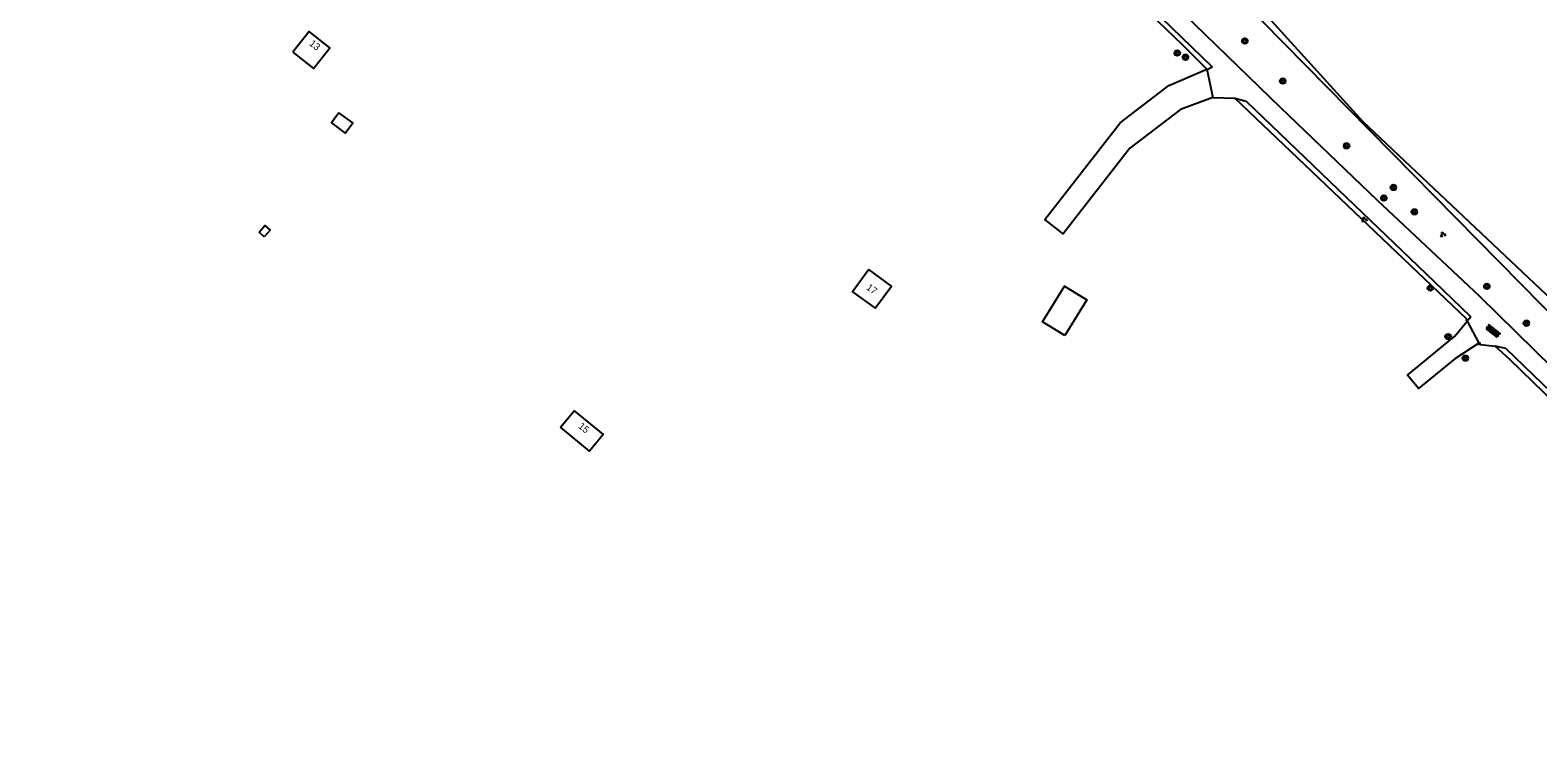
# Model space of a CAD drawing. Extents: x 124000 to 129000, y 395500 to 397503.
# Drawn here: x 128007.5 to 128224.2, y 395952.3 to 396055.4 of the extents above; entities that cross this region are included whole.
import ezdxf

# ---------------------------------------------------------------- set-up
doc = ezdxf.new("R2010")
doc.units = 0
for name, color, linetype in [('gg-afsc-draadraster', 7, 'Continuous'), ('gg-afsc-hekwerk', 7, 'Continuous'), ('gg-afsc-lijn draadraster', 7, 'Continuous'), ('gg-afsc-muur', 7, 'Continuous'), ('gg-anno-huisnummerreeks BGT', 7, 'Continuous'), ('gg-bbg-bijgebouw', 7, 'Continuous'), ('gg-bbg-hoofdgebouw', 7, 'Continuous'), ('gg-bbg-luifel en loopbrug', 7, 'Continuous'), ('gg-knt-bronhoudergrens', 7, 'Continuous'), ('gg-knt-onverhard', 7, 'Continuous'), ('gt-symb-boom', 7, 'Continuous'), ('gt-symb-groenvak', 7, 'Continuous'), ('gt-symb-overige verharding', 7, 'Continuous')]:
    doc.layers.add(name, color=color, linetype=linetype)

# ---------------------------------------------------------------- blocks, each defined once
blk = doc.blocks.new('gt0-BOOM')
at = {"layer": 'gt-symb-boom'}
for radius in [0.4, 0.2]:
    blk.add_circle((0, 0), radius, dxfattribs=at)
blk = doc.blocks.new('gt0-GRVAK')
at = {"layer": 'gt-symb-groenvak'}
for p, q in [((-0.11, 0.19), (-0.23, 0.24)), ((-0.18, 0.15), (0.09, 0.15)), ((-0.09, 0.21), (-0.16, 0.32)), ((-0.05, 0.21), (-0.05, 0.39)), ((0, 0.21), (0.06, 0.32)), ((0.01, 0.19), (0.13, 0.24)), ((0.26, -0.05), (0.2, 0.06)), ((0.3, -0.05), (0.3, 0.13)), ((0.35, -0.05), (0.41, 0.06)), ((-0.25, -0.23), (-0.36, -0.18)), ((-0.32, -0.26), (-0.05, -0.26)), ((-0.23, -0.21), (-0.29, -0.09)), ((-0.18, -0.2), (-0.18, -0.02)), ((-0.14, -0.21), (-0.07, -0.09)), ((-0.12, -0.23), (0, -0.18)), ((0.24, -0.07), (0.12, -0.02)), ((0.17, -0.11), (0.44, -0.11)), ((0.37, -0.07), (0.49, -0.02))]:
    blk.add_line(p, q, dxfattribs=at)
blk = doc.blocks.new('gt0-OVH')
at = {"layer": 'gt-symb-overige verharding'}
for points in [[(-0.97, 0.3), (-0.97, 0.31), (-0.96, 0.32), (-0.97, 0.33), (-0.97, 0.34), (-0.98, 0.35), (-0.99, 0.35), (-1, 0.36), (-1.01, 0.35), (-1.02, 0.35), (-1.03, 0.34), (-1.03, 0.33), (-1.04, 0.32), (-1.03, 0.31), (-1.03, 0.3), (-1.02, 0.29), (-1.01, 0.29), (-1, 0.28), (-0.99, 0.29), (-0.98, 0.29)], [(-0.87, 0.11), (-0.87, 0.12), (-0.86, 0.13), (-0.87, 0.14), (-0.87, 0.15), (-0.88, 0.16), (-0.89, 0.16), (-0.9, 0.16), (-0.91, 0.16), (-0.92, 0.16), (-0.93, 0.15), (-0.93, 0.14), (-0.94, 0.13), (-0.93, 0.12), (-0.93, 0.11), (-0.92, 0.1), (-0.91, 0.09), (-0.9, 0.09), (-0.89, 0.09), (-0.88, 0.1)], [(-0.77, 0.3), (-0.77, 0.31), (-0.76, 0.32), (-0.77, 0.33), (-0.77, 0.34), (-0.78, 0.35), (-0.79, 0.35), (-0.8, 0.36), (-0.81, 0.35), (-0.82, 0.35), (-0.83, 0.34), (-0.83, 0.33), (-0.84, 0.32), (-0.83, 0.31), (-0.83, 0.3), (-0.82, 0.29), (-0.81, 0.29), (-0.8, 0.28), (-0.79, 0.29), (-0.78, 0.29)], [(-0.67, 0.11), (-0.67, 0.12), (-0.66, 0.13), (-0.67, 0.14), (-0.67, 0.15), (-0.68, 0.16), (-0.69, 0.16), (-0.7, 0.16), (-0.71, 0.16), (-0.72, 0.16), (-0.73, 0.15), (-0.73, 0.14), (-0.74, 0.13), (-0.73, 0.12), (-0.73, 0.11), (-0.72, 0.1), (-0.71, 0.09), (-0.7, 0.09), (-0.69, 0.09), (-0.68, 0.1)], [(-0.57, 0.3), (-0.57, 0.31), (-0.56, 0.32), (-0.57, 0.33), (-0.57, 0.34), (-0.58, 0.35), (-0.59, 0.35), (-0.6, 0.36), (-0.61, 0.35), (-0.62, 0.35), (-0.63, 0.34), (-0.63, 0.33), (-0.64, 0.32), (-0.63, 0.31), (-0.63, 0.3), (-0.62, 0.29), (-0.61, 0.29), (-0.6, 0.28), (-0.59, 0.29), (-0.58, 0.29)], [(-0.47, 0.11), (-0.47, 0.12), (-0.46, 0.13), (-0.47, 0.14), (-0.47, 0.15), (-0.48, 0.16), (-0.49, 0.16), (-0.5, 0.16), (-0.51, 0.16), (-0.52, 0.16), (-0.53, 0.15), (-0.53, 0.14), (-0.54, 0.13), (-0.53, 0.12), (-0.53, 0.11), (-0.52, 0.1), (-0.51, 0.09), (-0.5, 0.09), (-0.49, 0.09), (-0.48, 0.1)], [(-0.37, 0.3), (-0.37, 0.31), (-0.36, 0.32), (-0.37, 0.33), (-0.37, 0.34), (-0.38, 0.35), (-0.39, 0.35), (-0.4, 0.36), (-0.41, 0.35), (-0.42, 0.35), (-0.43, 0.34), (-0.43, 0.33), (-0.44, 0.32), (-0.43, 0.31), (-0.43, 0.3), (-0.42, 0.29), (-0.41, 0.29), (-0.4, 0.28), (-0.39, 0.29), (-0.38, 0.29)], [(-0.27, 0.11), (-0.27, 0.12), (-0.26, 0.13), (-0.27, 0.14), (-0.27, 0.15), (-0.28, 0.16), (-0.29, 0.16), (-0.3, 0.16), (-0.31, 0.16), (-0.32, 0.16), (-0.33, 0.15), (-0.33, 0.14), (-0.34, 0.13), (-0.33, 0.12), (-0.33, 0.11), (-0.32, 0.1), (-0.31, 0.09), (-0.3, 0.09), (-0.29, 0.09), (-0.28, 0.1)], [(-0.17, 0.3), (-0.17, 0.31), (-0.16, 0.32), (-0.17, 0.33), (-0.17, 0.34), (-0.18, 0.35), (-0.19, 0.35), (-0.2, 0.36), (-0.21, 0.35), (-0.22, 0.35), (-0.23, 0.34), (-0.23, 0.33), (-0.24, 0.32), (-0.23, 0.31), (-0.23, 0.3), (-0.22, 0.29), (-0.21, 0.29), (-0.2, 0.28), (-0.19, 0.29), (-0.18, 0.29)], [(-0.07, 0.11), (-0.07, 0.12), (-0.06, 0.13), (-0.07, 0.14), (-0.07, 0.15), (-0.08, 0.16), (-0.09, 0.16), (-0.1, 0.16), (-0.11, 0.16), (-0.12, 0.16), (-0.13, 0.15), (-0.13, 0.14), (-0.14, 0.13), (-0.13, 0.12), (-0.13, 0.11), (-0.12, 0.1), (-0.11, 0.09), (-0.1, 0.09), (-0.09, 0.09), (-0.08, 0.1)], [(0.03, 0.3), (0.03, 0.31), (0.04, 0.32), (0.03, 0.33), (0.03, 0.34), (0.02, 0.35), (0.01, 0.35), (0, 0.36), (-0.01, 0.35), (-0.02, 0.35), (-0.03, 0.34), (-0.03, 0.33), (-0.04, 0.32), (-0.03, 0.31), (-0.03, 0.3), (-0.02, 0.29), (-0.01, 0.29), (0, 0.28), (0.01, 0.29), (0.02, 0.29)], [(0.13, 0.11), (0.13, 0.12), (0.14, 0.13), (0.13, 0.14), (0.13, 0.15), (0.12, 0.16), (0.11, 0.16), (0.1, 0.16), (0.09, 0.16), (0.08, 0.16), (0.07, 0.15), (0.07, 0.14), (0.06, 0.13), (0.07, 0.12), (0.07, 0.11), (0.08, 0.1), (0.09, 0.09), (0.1, 0.09), (0.11, 0.09), (0.12, 0.1)], [(0.23, 0.3), (0.23, 0.31), (0.24, 0.32), (0.23, 0.33), (0.23, 0.34), (0.22, 0.35), (0.21, 0.35), (0.2, 0.36), (0.19, 0.35), (0.18, 0.35), (0.17, 0.34), (0.17, 0.33), (0.16, 0.32), (0.17, 0.31), (0.17, 0.3), (0.18, 0.29), (0.19, 0.29), (0.2, 0.28), (0.21, 0.29), (0.22, 0.29)], [(0.33, 0.11), (0.33, 0.12), (0.34, 0.13), (0.33, 0.14), (0.33, 0.15), (0.32, 0.16), (0.31, 0.16), (0.3, 0.16), (0.29, 0.16), (0.28, 0.16), (0.27, 0.15), (0.27, 0.14), (0.26, 0.13), (0.27, 0.12), (0.27, 0.11), (0.28, 0.1), (0.29, 0.09), (0.3, 0.09), (0.31, 0.09), (0.32, 0.1)], [(0.43, 0.3), (0.43, 0.31), (0.44, 0.32), (0.43, 0.33), (0.43, 0.34), (0.42, 0.35), (0.41, 0.35), (0.4, 0.36), (0.39, 0.35), (0.38, 0.35), (0.37, 0.34), (0.37, 0.33), (0.36, 0.32), (0.37, 0.31), (0.37, 0.3), (0.38, 0.29), (0.39, 0.29), (0.4, 0.28), (0.41, 0.29), (0.42, 0.29)], [(0.53, 0.11), (0.53, 0.12), (0.54, 0.13), (0.53, 0.14), (0.53, 0.15), (0.52, 0.16), (0.51, 0.16), (0.5, 0.16), (0.49, 0.16), (0.48, 0.16), (0.47, 0.15), (0.47, 0.14), (0.46, 0.13), (0.47, 0.12), (0.47, 0.11), (0.48, 0.1), (0.49, 0.09), (0.5, 0.09), (0.51, 0.09), (0.52, 0.1)], [(0.63, 0.3), (0.63, 0.31), (0.64, 0.32), (0.63, 0.33), (0.63, 0.34), (0.62, 0.35), (0.61, 0.35), (0.6, 0.36), (0.59, 0.35), (0.58, 0.35), (0.57, 0.34), (0.57, 0.33), (0.56, 0.32), (0.57, 0.31), (0.57, 0.3), (0.58, 0.29), (0.59, 0.29), (0.6, 0.28), (0.61, 0.29), (0.62, 0.29)], [(0.73, 0.11), (0.73, 0.12), (0.74, 0.13), (0.73, 0.14), (0.73, 0.15), (0.72, 0.16), (0.71, 0.16), (0.7, 0.16), (0.69, 0.16), (0.68, 0.16), (0.67, 0.15), (0.67, 0.14), (0.66, 0.13), (0.67, 0.12), (0.67, 0.11), (0.68, 0.1), (0.69, 0.09), (0.7, 0.09), (0.71, 0.09), (0.72, 0.1)], [(0.83, 0.3), (0.83, 0.31), (0.84, 0.32), (0.83, 0.33), (0.83, 0.34), (0.82, 0.35), (0.81, 0.35), (0.8, 0.36), (0.79, 0.35), (0.78, 0.35), (0.77, 0.34), (0.77, 0.33), (0.76, 0.32), (0.77, 0.31), (0.77, 0.3), (0.78, 0.29), (0.79, 0.29), (0.8, 0.28), (0.81, 0.29), (0.82, 0.29)], [(0.93, 0.11), (0.93, 0.12), (0.94, 0.13), (0.93, 0.14), (0.93, 0.15), (0.92, 0.16), (0.91, 0.16), (0.9, 0.16), (0.89, 0.16), (0.88, 0.16), (0.87, 0.15), (0.87, 0.14), (0.86, 0.13), (0.87, 0.12), (0.87, 0.11), (0.88, 0.1), (0.89, 0.09), (0.9, 0.09), (0.91, 0.09), (0.92, 0.1)], [(1.03, 0.3), (1.03, 0.31), (1.04, 0.32), (1.03, 0.33), (1.03, 0.34), (1.02, 0.35), (1.01, 0.35), (1, 0.36), (0.99, 0.35), (0.98, 0.35), (0.97, 0.34), (0.97, 0.33), (0.96, 0.32), (0.97, 0.31), (0.97, 0.3), (0.98, 0.29), (0.99, 0.29), (1, 0.28), (1.01, 0.29), (1.02, 0.29)], [(-0.97, -0.14), (-0.97, -0.13), (-0.96, -0.12), (-0.97, -0.11), (-0.97, -0.1), (-0.98, -0.09), (-0.99, -0.09), (-1, -0.08), (-1.01, -0.09), (-1.02, -0.09), (-1.03, -0.1), (-1.03, -0.11), (-1.04, -0.12), (-1.03, -0.13), (-1.03, -0.14), (-1.02, -0.15), (-1.01, -0.15), (-1, -0.16), (-0.99, -0.15), (-0.98, -0.15)], [(-0.87, -0.33), (-0.87, -0.32), (-0.86, -0.31), (-0.87, -0.3), (-0.87, -0.29), (-0.88, -0.28), (-0.89, -0.28), (-0.9, -0.28), (-0.91, -0.28), (-0.92, -0.28), (-0.93, -0.29), (-0.93, -0.3), (-0.94, -0.31), (-0.93, -0.32), (-0.93, -0.33), (-0.92, -0.34), (-0.91, -0.35), (-0.9, -0.35), (-0.89, -0.35), (-0.88, -0.34)], [(-0.77, -0.14), (-0.77, -0.13), (-0.76, -0.12), (-0.77, -0.11), (-0.77, -0.1), (-0.78, -0.09), (-0.79, -0.09), (-0.8, -0.08), (-0.81, -0.09), (-0.82, -0.09), (-0.83, -0.1), (-0.83, -0.11), (-0.84, -0.12), (-0.83, -0.13), (-0.83, -0.14), (-0.82, -0.15), (-0.81, -0.15), (-0.8, -0.16), (-0.79, -0.15), (-0.78, -0.15)], [(-0.67, -0.33), (-0.67, -0.32), (-0.66, -0.31), (-0.67, -0.3), (-0.67, -0.29), (-0.68, -0.28), (-0.69, -0.28), (-0.7, -0.28), (-0.71, -0.28), (-0.72, -0.28), (-0.73, -0.29), (-0.73, -0.3), (-0.74, -0.31), (-0.73, -0.32), (-0.73, -0.33), (-0.72, -0.34), (-0.71, -0.35), (-0.7, -0.35), (-0.69, -0.35), (-0.68, -0.34)], [(-0.57, -0.14), (-0.57, -0.13), (-0.56, -0.12), (-0.57, -0.11), (-0.57, -0.1), (-0.58, -0.09), (-0.59, -0.09), (-0.6, -0.08), (-0.61, -0.09), (-0.62, -0.09), (-0.63, -0.1), (-0.63, -0.11), (-0.64, -0.12), (-0.63, -0.13), (-0.63, -0.14), (-0.62, -0.15), (-0.61, -0.15), (-0.6, -0.16), (-0.59, -0.15), (-0.58, -0.15)], [(-0.47, -0.33), (-0.47, -0.32), (-0.46, -0.31), (-0.47, -0.3), (-0.47, -0.29), (-0.48, -0.28), (-0.49, -0.28), (-0.5, -0.28), (-0.51, -0.28), (-0.52, -0.28), (-0.53, -0.29), (-0.53, -0.3), (-0.54, -0.31), (-0.53, -0.32), (-0.53, -0.33), (-0.52, -0.34), (-0.51, -0.35), (-0.5, -0.35), (-0.49, -0.35), (-0.48, -0.34)], [(-0.37, -0.14), (-0.37, -0.13), (-0.36, -0.12), (-0.37, -0.11), (-0.37, -0.1), (-0.38, -0.09), (-0.39, -0.09), (-0.4, -0.08), (-0.41, -0.09), (-0.42, -0.09), (-0.43, -0.1), (-0.43, -0.11), (-0.44, -0.12), (-0.43, -0.13), (-0.43, -0.14), (-0.42, -0.15), (-0.41, -0.15), (-0.4, -0.16), (-0.39, -0.15), (-0.38, -0.15)], [(-0.27, -0.33), (-0.27, -0.32), (-0.26, -0.31), (-0.27, -0.3), (-0.27, -0.29), (-0.28, -0.28), (-0.29, -0.28), (-0.3, -0.28), (-0.31, -0.28), (-0.32, -0.28), (-0.33, -0.29), (-0.33, -0.3), (-0.34, -0.31), (-0.33, -0.32), (-0.33, -0.33), (-0.32, -0.34), (-0.31, -0.35), (-0.3, -0.35), (-0.29, -0.35), (-0.28, -0.34)], [(-0.17, -0.14), (-0.17, -0.13), (-0.16, -0.12), (-0.17, -0.11), (-0.17, -0.1), (-0.18, -0.09), (-0.19, -0.09), (-0.2, -0.08), (-0.21, -0.09), (-0.22, -0.09), (-0.23, -0.1), (-0.23, -0.11), (-0.24, -0.12), (-0.23, -0.13), (-0.23, -0.14), (-0.22, -0.15), (-0.21, -0.15), (-0.2, -0.16), (-0.19, -0.15), (-0.18, -0.15)], [(-0.07, -0.33), (-0.07, -0.32), (-0.06, -0.31), (-0.07, -0.3), (-0.07, -0.29), (-0.08, -0.28), (-0.09, -0.28), (-0.1, -0.28), (-0.11, -0.28), (-0.12, -0.28), (-0.13, -0.29), (-0.13, -0.3), (-0.14, -0.31), (-0.13, -0.32), (-0.13, -0.33), (-0.12, -0.34), (-0.11, -0.35), (-0.1, -0.35), (-0.09, -0.35), (-0.08, -0.34)], [(0.03, -0.14), (0.03, -0.13), (0.04, -0.12), (0.03, -0.11), (0.03, -0.1), (0.02, -0.09), (0.01, -0.09), (0, -0.08), (-0.01, -0.09), (-0.02, -0.09), (-0.03, -0.1), (-0.03, -0.11), (-0.04, -0.12), (-0.03, -0.13), (-0.03, -0.14), (-0.02, -0.15), (-0.01, -0.15), (0, -0.16), (0.01, -0.15), (0.02, -0.15)], [(0.13, -0.33), (0.13, -0.32), (0.14, -0.31), (0.13, -0.3), (0.13, -0.29), (0.12, -0.28), (0.11, -0.28), (0.1, -0.28), (0.09, -0.28), (0.08, -0.28), (0.07, -0.29), (0.07, -0.3), (0.06, -0.31), (0.07, -0.32), (0.07, -0.33), (0.08, -0.34), (0.09, -0.35), (0.1, -0.35), (0.11, -0.35), (0.12, -0.34)], [(0.23, -0.14), (0.23, -0.13), (0.24, -0.12), (0.23, -0.11), (0.23, -0.1), (0.22, -0.09), (0.21, -0.09), (0.2, -0.08), (0.19, -0.09), (0.18, -0.09), (0.17, -0.1), (0.17, -0.11), (0.16, -0.12), (0.17, -0.13), (0.17, -0.14), (0.18, -0.15), (0.19, -0.15), (0.2, -0.16), (0.21, -0.15), (0.22, -0.15)], [(0.33, -0.33), (0.33, -0.32), (0.34, -0.31), (0.33, -0.3), (0.33, -0.29), (0.32, -0.28), (0.31, -0.28), (0.3, -0.28), (0.29, -0.28), (0.28, -0.28), (0.27, -0.29), (0.27, -0.3), (0.26, -0.31), (0.27, -0.32), (0.27, -0.33), (0.28, -0.34), (0.29, -0.35), (0.3, -0.35), (0.31, -0.35), (0.32, -0.34)], [(0.43, -0.14), (0.43, -0.13), (0.44, -0.12), (0.43, -0.11), (0.43, -0.1), (0.42, -0.09), (0.41, -0.09), (0.4, -0.08), (0.39, -0.09), (0.38, -0.09), (0.37, -0.1), (0.37, -0.11), (0.36, -0.12), (0.37, -0.13), (0.37, -0.14), (0.38, -0.15), (0.39, -0.15), (0.4, -0.16), (0.41, -0.15), (0.42, -0.15)], [(0.53, -0.33), (0.53, -0.32), (0.54, -0.31), (0.53, -0.3), (0.53, -0.29), (0.52, -0.28), (0.51, -0.28), (0.5, -0.28), (0.49, -0.28), (0.48, -0.28), (0.47, -0.29), (0.47, -0.3), (0.46, -0.31), (0.47, -0.32), (0.47, -0.33), (0.48, -0.34), (0.49, -0.35), (0.5, -0.35), (0.51, -0.35), (0.52, -0.34)], [(0.63, -0.14), (0.63, -0.13), (0.64, -0.12), (0.63, -0.11), (0.63, -0.1), (0.62, -0.09), (0.61, -0.09), (0.6, -0.08), (0.59, -0.09), (0.58, -0.09), (0.57, -0.1), (0.57, -0.11), (0.56, -0.12), (0.57, -0.13), (0.57, -0.14), (0.58, -0.15), (0.59, -0.15), (0.6, -0.16), (0.61, -0.15), (0.62, -0.15)], [(0.73, -0.33), (0.73, -0.32), (0.74, -0.31), (0.73, -0.3), (0.73, -0.29), (0.72, -0.28), (0.71, -0.28), (0.7, -0.28), (0.69, -0.28), (0.68, -0.28), (0.67, -0.29), (0.67, -0.3), (0.66, -0.31), (0.67, -0.32), (0.67, -0.33), (0.68, -0.34), (0.69, -0.35), (0.7, -0.35), (0.71, -0.35), (0.72, -0.34)], [(0.83, -0.14), (0.83, -0.13), (0.84, -0.12), (0.83, -0.11), (0.83, -0.1), (0.82, -0.09), (0.81, -0.09), (0.8, -0.08), (0.79, -0.09), (0.78, -0.09), (0.77, -0.1), (0.77, -0.11), (0.76, -0.12), (0.77, -0.13), (0.77, -0.14), (0.78, -0.15), (0.79, -0.15), (0.8, -0.16), (0.81, -0.15), (0.82, -0.15)], [(0.93, -0.33), (0.93, -0.32), (0.94, -0.31), (0.93, -0.3), (0.93, -0.29), (0.92, -0.28), (0.91, -0.28), (0.9, -0.28), (0.89, -0.28), (0.88, -0.28), (0.87, -0.29), (0.87, -0.3), (0.86, -0.31), (0.87, -0.32), (0.87, -0.33), (0.88, -0.34), (0.89, -0.35), (0.9, -0.35), (0.91, -0.35), (0.92, -0.34)], [(1.03, -0.14), (1.03, -0.13), (1.04, -0.12), (1.03, -0.11), (1.03, -0.1), (1.02, -0.09), (1.01, -0.09), (1, -0.08), (0.99, -0.09), (0.98, -0.09), (0.97, -0.1), (0.97, -0.11), (0.96, -0.12), (0.97, -0.13), (0.97, -0.14), (0.98, -0.15), (0.99, -0.15), (1, -0.16), (1.01, -0.15), (1.02, -0.15)]]:
    blk.add_lwpolyline(points, close=True, dxfattribs=at)

msp = doc.modelspace()

# ---------------------------------------------------------------- linework, layer by layer
at = {"layer": 'gg-afsc-draadraster'}
for p, q in [((128177.45, 396045.75), (128180.62, 396045.65)), ((128213.97, 396013.87), (128180.62, 396045.65)), ((128215.86, 396010.26), (128218.02, 396010.02))]:
    msp.add_line(p, q, dxfattribs=at)
for points in [[(128176.61, 396049.82), (128173.14, 396053.24), (128119.28, 396105.04), (128116.3, 396104.76)], [(128287.63, 395952.29), (128261.85, 395978.18), (128184.57, 396056.65), (128173.76, 396066.37), (128166.62, 396073.02)], [(128254, 395971.04), (128236.69, 395992.01), (128220.12, 396008.09), (128218.02, 396010.02)]]:
    msp.add_lwpolyline(points, dxfattribs=at)
at = {"layer": 'gg-afsc-hekwerk'}
for p, q in [((128176.61, 396049.82), (128177.45, 396045.75)), ((128176.61, 396049.82), (128177.45, 396045.75)), ((128214, 396013.6), (128215.67, 396010.43)), ((128214, 396013.6), (128215.67, 396010.43))]:
    msp.add_line(p, q, dxfattribs=at)
at = {"layer": 'gg-afsc-lijn draadraster'}
for p, q in [((128177.45, 396045.75), (128180.62, 396045.65)), ((128213.97, 396013.87), (128180.62, 396045.65)), ((128215.86, 396010.26), (128218.02, 396010.02))]:
    msp.add_line(p, q, dxfattribs=at)
for points in [[(128176.61, 396049.82), (128173.14, 396053.24), (128119.28, 396105.04), (128116.3, 396104.76)], [(128287.63, 395952.29), (128261.85, 395978.18), (128184.57, 396056.65), (128173.76, 396066.37), (128166.62, 396073.02)], [(128254, 395971.04), (128236.69, 395992.01), (128220.12, 396008.09), (128218.02, 396010.02)]]:
    msp.add_lwpolyline(points, dxfattribs=at)
at = {"layer": 'gg-afsc-muur'}
for p, q in [((128214.12, 396013.74), (128213.97, 396013.87)), ((128214, 396013.6), (128214.12, 396013.74))]:
    msp.add_line(p, q, dxfattribs=at)
for points in [[(128214, 396013.6), (128213.85, 396013.72), (128213.97, 396013.87)], [(128215.86, 396010.26), (128215.85, 396010.44), (128215.67, 396010.43)], [(128215.86, 396010.26), (128215.68, 396010.25), (128215.67, 396010.43)]]:
    msp.add_lwpolyline(points, dxfattribs=at)
at = {"layer": 'gg-bbg-bijgebouw'}
for points in [[(128051.88, 396043.55), (128050.82, 396042.07), (128052.79, 396040.62), (128053.87, 396042.09), (128051.88, 396043.55)], [(128041.13, 396025.71), (128040.41, 396026.39), (128041.25, 396027.34), (128041.99, 396026.69), (128041.13, 396025.71)]]:
    msp.add_lwpolyline(points, dxfattribs=at)
at = {"layer": 'gg-bbg-hoofdgebouw'}
for points in [[(128045.27, 396052.26), (128048.23, 396049.89), (128050.56, 396052.86), (128047.59, 396055.2), (128045.27, 396052.26)], [(128128.02, 396021.01), (128125.68, 396017.79), (128128.93, 396015.45), (128131.3, 396018.63), (128128.02, 396021.01)], [(128083.71, 395998.37), (128085.66, 396000.73), (128089.83, 395997.29), (128087.89, 395994.94), (128083.71, 395998.37)]]:
    msp.add_lwpolyline(points, dxfattribs=at)
at = {"layer": 'gg-bbg-luifel en loopbrug'}
msp.add_lwpolyline([(128156.21, 396011.54), (128152.99, 396013.52), (128156.12, 396018.62), (128159.34, 396016.65), (128156.21, 396011.54)], dxfattribs=at)
at = {"layer": 'gg-knt-bronhoudergrens'}
msp.add_lwpolyline([(128166.62, 396073.02), (128173.89, 396067.7), (128183.95, 396058.84), (128199.03, 396042.3), (128227.87, 396015.05), (128240.3, 396003.54), (128252.74, 395989.52), (128270.47, 395972.45)], dxfattribs=at)
at = {"layer": 'gg-knt-onverhard'}
for points in [[(128007.51, 396174.14), (128023.68, 396165.07), (128028.05, 396163.03), (128044.83, 396154.95), (128057.82, 396148.51), (128062.58, 396146.8), (128068.03, 396144.53), (128075.56, 396141.2), (128079.36, 396140.35), (128081.87, 396141.19), (128090.45, 396136.16), (128096.05, 396128.35), (128100.98, 396124.6), (128114.62, 396113.21), (128122.21, 396107.18), (128135.37, 396094.71), (128148.08, 396081.97), (128174.83, 396056.29), (128187.2, 396044.32), (128201.09, 396030.98), (128215.72, 396017.22), (128228.96, 396004.26)], [(128176.61, 396049.82), (128176.81, 396049.86), (128177.37, 396050.15), (128159.95, 396067), (128144.56, 396081.85), (128131.87, 396094.49), (128119.59, 396105.77), (128116.3, 396104.76)], [(128177.45, 396045.75), (128172.79, 396043.99), (128165.52, 396038.46), (128155.94, 396026.15), (128153.31, 396028.19), (128164.12, 396042.08), (128171.14, 396047.47), (128176.61, 396049.82)], [(128180.62, 396045.65), (128182.25, 396045.21), (128195.48, 396032.5), (128209.27, 396019.3), (128214.49, 396014.25), (128214.27, 396013.92), (128214.12, 396013.74)], [(128215.67, 396010.43), (128212.22, 396008.18), (128207.01, 396003.91), (128205.44, 396005.84), (128212.24, 396011.42), (128214, 396013.6)], [(128254, 395971.04), (128255.19, 395972.97), (128254.59, 395974.81), (128245.57, 395985.32), (128243.09, 395987.54), (128231.38, 395998.28), (128219.57, 396009.68), (128218.02, 396010.02)]]:
    msp.add_lwpolyline(points, dxfattribs=at)

# ---------------------------------------------------------------- block references
at = {"layer": 'gt-symb-boom'}
for p in [(128182.05, 396053.85), (128172.34, 396052.12), (128173.52, 396051.52), (128187.5, 396048.09), (128196.67, 396038.79), (128203.4, 396032.81), (128202.03, 396031.28), (128206.42, 396029.3), (128208.71, 396018.36), (128216.83, 396018.59), (128222.51, 396013.3), (128211.25, 396011.38), (128213.75, 396008.28)]:
    msp.add_blockref('gt0-BOOM', p, dxfattribs=at)
at = {"layer": 'gt-symb-groenvak'}
for p in [(128199.2, 396028.22), (128210.51, 396026.05)]:
    msp.add_blockref('gt0-GRVAK', p, dxfattribs=at)
at = {"layer": 'gt-symb-overige verharding', "rotation": -38.09608536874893}
msp.add_blockref('gt0-OVH', (128217.71, 396012.17), dxfattribs=at)

# ---------------------------------------------------------------- texts
at = {"layer": 'gg-anno-huisnummerreeks BGT'}
for s, rotation, p in [('13', 321.3, (128047.54, 396053.34)), ('17', 324, (128127.57, 396018.24)), ('15', 320.6, (128086.19, 395998.35))]:
    msp.add_text(s, height=1, rotation=rotation, dxfattribs=at).set_placement(p)

doc.saveas('drawing.dxf')
